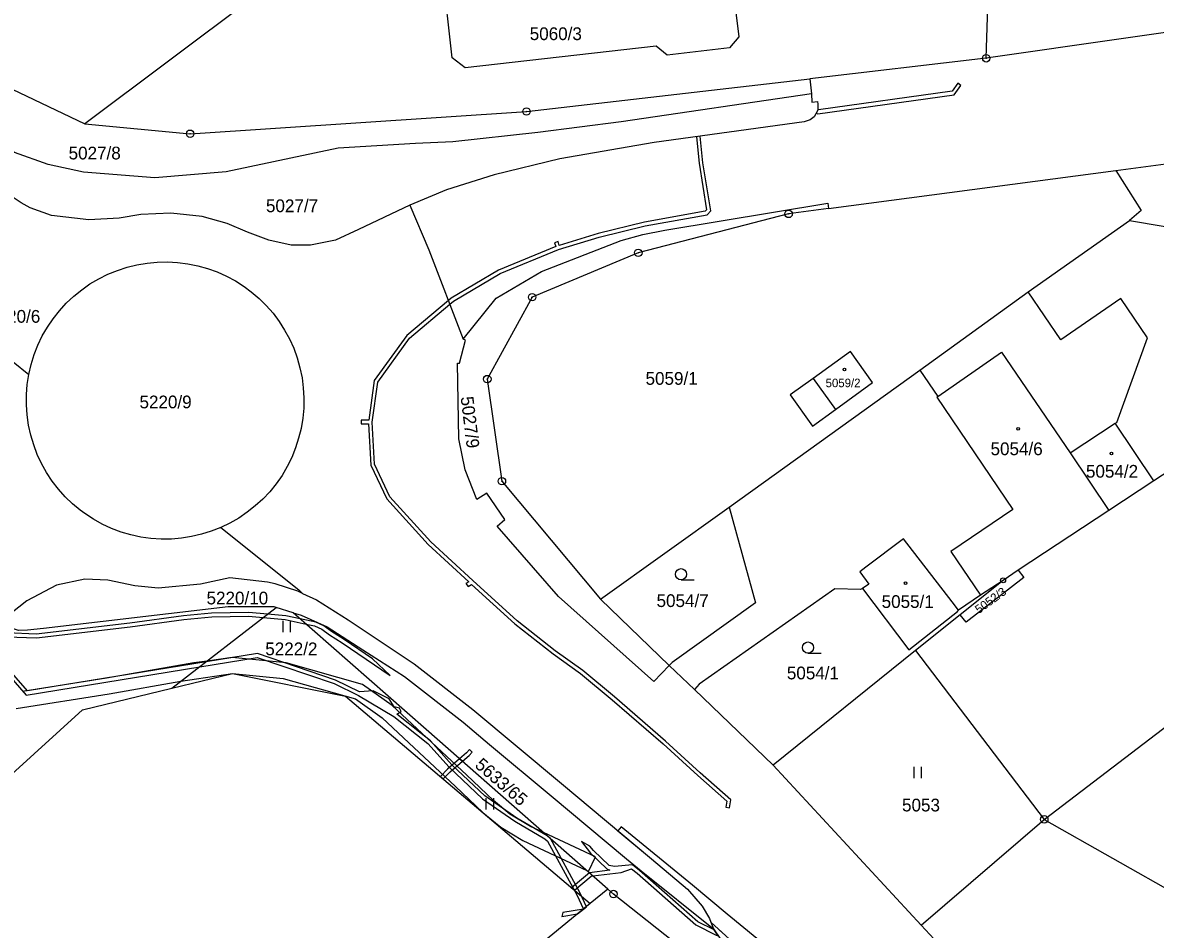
# Model space of a CAD drawing. Extents: x -644096 to -634268, y -1141430 to -1133463.
# Drawn here: x -637503.7 to -637352.7, y -1139459.5 to -1139338.5 of the extents above; entities that cross this region are included whole.
import ezdxf

# ---------------------------------------------------------------- set-up
doc = ezdxf.new("R2010")
doc.units = 0
for name, color, linetype in [('_CIVIL_CONSTRUCTION', 7, 'Continuous'), ('B_Hranice _3D', 7, 'Continuous'), ('M_Svah_Nasyp', 7, 'Continuous'), ('M_Svah_Zarez', 7, 'Continuous'), ('svrsek_osa_sjezdy', 7, 'Continuous'), ('svrsek_osa_terminal_VRT', 7, 'Continuous'), ('svrsek_osa_VRT', 7, 'Continuous'), ('terminal_VRT', 7, 'Continuous')]:
    doc.layers.add(name, color=color, linetype=linetype)

msp = doc.modelspace()

# ---------------------------------------------------------------- linework, layer by layer
at = {"layer": '_CIVIL_CONSTRUCTION'}
for centre, radius in [((-637375.25, -1139343.29), 0.5), ((-637375.25, -1139343.29), 0.0303), ((-637436.54, -1139350.39), 0.5), ((-637436.54, -1139350.39), 0.0303), ((-637481.39, -1139353.36), 0.5), ((-637481.39, -1139353.36), 0.0303), ((-637401.6, -1139364.05), 0.5), ((-637401.6, -1139364.05), 0.0303), ((-637421.64, -1139369.24), 0.5), ((-637421.64, -1139369.24), 0.0303), ((-637435.79, -1139375.16), 0.5), ((-637435.79, -1139375.16), 0.0303), ((-637441.77, -1139386.09), 0.5), ((-637441.77, -1139386.09), 0.0303), ((-637439.82, -1139399.71), 0.5), ((-637439.82, -1139399.71), 0.0303), ((-637373, -1139412.94), 0.335), ((-637373, -1139412.94), 0.0203), ((-637367.51, -1139444.83), 0.5), ((-637367.51, -1139444.83), 0.0303), ((-637424.94, -1139454.79), 0.5), ((-637424.94, -1139454.79), 0.0303)]:
    msp.add_circle(centre, radius, dxfattribs=at)
at = {"layer": 'B_Hranice _3D'}
for points in [[(-637379.04, -1139346.62), (-637379.79, -1139347.69), (-637397.62, -1139350.18), (-637397.69, -1139350.15), (-637397.69, -1139350.23), (-637397.91, -1139350.6), (-637397.7, -1139350.7), (-637379.51, -1139348.15), (-637378.64, -1139346.9)], [(-637413.87, -1139353.75), (-637413.51, -1139357.28), (-637412.52, -1139363.49), (-637412.71, -1139363.7), (-637420.83, -1139365.16), (-637426.99, -1139366.67), (-637432.18, -1139368.26), (-637432.33, -1139367.75), (-637432.81, -1139367.89), (-637432.65, -1139368.42), (-637440.26, -1139371.54), (-637446.59, -1139375.28), (-637446.96, -1139375.6), (-637452.48, -1139380.27), (-637456.85, -1139386.29), (-637457.57, -1139391.57), (-637458.59, -1139391.55), (-637458.59, -1139392.05), (-637457.59, -1139392.07), (-637457.3, -1139397.57), (-637455.18, -1139402.08), (-637449.65, -1139408.15), (-637444.25, -1139413.12), (-637444.61, -1139413.36), (-637444.33, -1139413.78), (-637443.87, -1139413.48), (-637438.1, -1139418.72), (-637433, -1139422.74), (-637429.35, -1139425.37), (-637425.14, -1139428.87), (-637418.34, -1139434.76), (-637413.71, -1139438.98), (-637409.83, -1139442.4), (-637409.98, -1139443.21), (-637409.48, -1139443.29), (-637409.29, -1139442.22), (-637413.37, -1139438.6), (-637418, -1139434.38), (-637424.82, -1139428.49), (-637429.05, -1139424.97), (-637432.7, -1139422.34), (-637437.78, -1139418.34), (-637443.68, -1139412.98), (-637449.29, -1139407.79), (-637454.76, -1139401.8), (-637456.8, -1139397.45), (-637457.1, -1139391.83), (-637456.37, -1139386.49), (-637452.12, -1139380.61), (-637446.77, -1139376.09), (-637446.29, -1139375.68), (-637440.04, -1139371.98), (-637432.26, -1139368.81), (-637426.85, -1139367.15), (-637420.73, -1139365.64), (-637412.45, -1139364.16), (-637411.98, -1139363.65), (-637413.01, -1139357.22), (-637413.38, -1139353.68)], [(-637507.07, -1139419.74), (-637507.63, -1139419.13), (-637508.04, -1139419.43), (-637507.33, -1139420.2), (-637505.85, -1139420.46), (-637501.88, -1139420.63), (-637489.37, -1139419.16), (-637482.21, -1139418.17), (-637478.51, -1139417.83), (-637473.59, -1139417.74), (-637471.65, -1139417.91), (-637468.7, -1139418.17), (-637465.94, -1139418.77), (-637466.71, -1139418.08), (-637468.62, -1139417.67), (-637471.06, -1139417.46), (-637473.57, -1139417.24), (-637478.53, -1139417.33), (-637482.27, -1139417.67), (-637489.43, -1139418.66), (-637501.9, -1139420.13), (-637505.79, -1139419.96)], [(-637466.71, -1139418.08), (-637465.94, -1139418.77), (-637464.81, -1139419.01), (-637463.81, -1139419.45), (-637462.8, -1139420.19), (-637461.14, -1139421.26), (-637454.71, -1139425.62), (-637457.06, -1139423.42), (-637460.86, -1139420.84), (-637462.52, -1139419.77), (-637463.55, -1139419.01), (-637464.65, -1139418.53)], [(-637445.47, -1139436.75), (-637445.09, -1139437.08), (-637444.2, -1139436.33), (-637443.78, -1139435.85), (-637444.15, -1139435.5), (-637444.56, -1139435.97)], [(-637448.02, -1139439.11), (-637447.64, -1139439.43), (-637446.74, -1139438.48), (-637445.09, -1139437.08), (-637445.47, -1139436.75), (-637447.08, -1139438.12)], [(-637429.21, -1139447.8), (-637427.99, -1139449.32), (-637425.82, -1139451.42), (-637425.44, -1139451.6), (-637428.15, -1139451.97), (-637427.68, -1139452.38), (-637423.92, -1139451.92), (-637422.53, -1139451.43), (-637421.78, -1139452.01), (-637413.96, -1139458.9), (-637411.24, -1139460.27), (-637411, -1139460.35), (-637411.53, -1139459.57), (-637413.68, -1139458.48), (-637421.46, -1139451.63), (-637422.39, -1139450.91), (-637424.79, -1139451.14), (-637425.52, -1139451), (-637427.61, -1139448.98), (-637428.08, -1139448.39)], [(-637430.52, -1139453.95), (-637430.14, -1139454.28), (-637427.91, -1139452.41), (-637427.68, -1139452.38), (-637428.15, -1139451.97)], [(-637428.95, -1139456.81), (-637431.69, -1139457.27), (-637431.85, -1139457.8), (-637429.72, -1139457.44)]]:
    msp.add_lwpolyline(points, close=True, dxfattribs=at)
for points in [[(-637523.27, -1139405.27), (-637503.25, -1139428.24), (-637480.11, -1139424.47), (-637472.45, -1139423.22), (-637462.2, -1139426.72), (-637458.92, -1139428.3), (-637454.24, -1139431.12), (-637449.7, -1139434.71), (-637446.86, -1139437.88), (-637442.41, -1139442.08), (-637438.11, -1139445.07), (-637434.09, -1139447.42), (-637433.74, -1139447.72), (-637429.81, -1139454.89), (-637428.95, -1139456.81), (-637428.55, -1139456.48), (-637429.37, -1139454.67), (-637433.35, -1139447.4), (-637433.79, -1139447.01), (-637437.85, -1139444.65), (-637442.09, -1139441.7), (-637446.5, -1139437.54), (-637449.36, -1139434.35), (-637450.58, -1139433.38), (-637453.82, -1139430.81), (-637453.23, -1139430.46), (-637453.47, -1139430), (-637454.2, -1139429.8), (-637454.86, -1139428.77), (-637456.99, -1139427.67), (-637458.82, -1139427.8), (-637462.02, -1139426.26), (-637472.4, -1139422.71), (-637503.06, -1139427.7), (-637522.74, -1139405.12)], [(-637504.58, -1139430.04), (-637492.2, -1139428.07), (-637482.61, -1139426.41), (-637480.56, -1139426.06), (-637475.73, -1139425.39), (-637468.97, -1139426.05), (-637459.34, -1139428.76), (-637455.77, -1139431.3), (-637452.22, -1139434.63), (-637446.01, -1139440.45), (-637442.36, -1139443.9), (-637439.98, -1139445.88), (-637437.02, -1139447.65), (-637428.51, -1139451.65), (-637428.26, -1139451.77), (-637427.36, -1139449.85), (-637434.26, -1139446.6), (-637436.02, -1139445.77), (-637438.76, -1139444.14), (-637440.96, -1139442.32), (-637444.55, -1139438.91), (-637450.51, -1139433.33), (-637454.43, -1139429.66), (-637458.4, -1139426.82), (-637468.57, -1139423.95), (-637475.77, -1139423.25), (-637479.13, -1139423.72), (-637480.88, -1139423.96), (-637492.54, -1139425.97), (-637503.76, -1139427.76)], [(-637395.72, -1139469.06), (-637409.8, -1139457.5), (-637414.4, -1139453.6), (-637423.94, -1139445.81), (-637424.37, -1139446.34), (-637419.88, -1139450.1), (-637415.07, -1139454.14), (-637413.14, -1139456.42), (-637412.15, -1139458.06), (-637411.97, -1139458.53), (-637411.49, -1139458.97), (-637410.32, -1139460.04)]]:
    msp.add_lwpolyline(points, dxfattribs=at)
at = {"layer": 'M_Svah_Nasyp'}
for p, q in [((-637398.33, -1139386), (-637395.35, -1139390.14)), ((-637364.06, -1139395.94), (-637358.06, -1139391.96))]:
    msp.add_line(p, q, dxfattribs=at)
msp.add_lwpolyline([(-637381.72, -1139388.39), (-637381.84, -1139388.48), (-637371.7, -1139403.47), (-637379.95, -1139409.07), (-637376.01, -1139414.91)], dxfattribs=at)
at = {"layer": 'M_Svah_Zarez'}
for centre in [(-637394.16, -1139384.81), (-637371, -1139392.73), (-637358.56, -1139396.01), (-637385.99, -1139413.32)]:
    msp.add_circle(centre, 0.175, dxfattribs=at)
at = {"layer": 'svrsek_osa_sjezdy'}
for p, q in [((-637415.94, -1139412.88), (-637414.19, -1139412.88)), ((-637469, -1139419.85), (-637469, -1139418.35)), ((-637468, -1139419.85), (-637468, -1139418.35)), ((-637399.01, -1139422.66), (-637397.26, -1139422.66)), ((-637384.86, -1139439.33), (-637384.86, -1139437.83)), ((-637383.86, -1139439.33), (-637383.86, -1139437.83)), ((-637441.9, -1139443.51), (-637441.9, -1139442.01)), ((-637440.9, -1139443.51), (-637440.9, -1139442.01))]:
    msp.add_line(p, q, dxfattribs=at)
for centre in [(-637415.94, -1139412.13), (-637399.01, -1139421.91)]:
    msp.add_circle(centre, 0.75, dxfattribs=at)
at = {"layer": 'svrsek_osa_terminal_VRT'}
msp.add_arc((-642050.26, -1145189.6), 8802.25, 41.413152, 75.317049, dxfattribs=at)
at = {"layer": 'terminal_VRT'}
for p, q in [((-637460.63, -1139325.94), (-637495.45, -1139352.05)), ((-637514.08, -1139343.15), (-637495.45, -1139352.05)), ((-637375.25, -1139343.29), (-637398.78, -1139346.02)), ((-637398.78, -1139346.02), (-637398.56, -1139348.02)), ((-637357.97, -1139358.25), (-637343.13, -1139356.28)), ((-637396.26, -1139363.34), (-637357.97, -1139358.25)), ((-637369.67, -1139374.46), (-637356.15, -1139364.94)), ((-637384.09, -1139384.92), (-637369.67, -1139374.46)), ((-637510.38, -1139379.47), (-637502.89, -1139385.46)), ((-637409.54, -1139403.17), (-637384.09, -1139384.92)), ((-637335.67, -1139388.26), (-637352.9, -1139399.65)), ((-637352.9, -1139399.65), (-637358.89, -1139403.61)), ((-637426.68, -1139415.46), (-637409.54, -1139403.17)), ((-637358.89, -1139403.61), (-637370.98, -1139411.6)), ((-637370.98, -1139411.6), (-637373, -1139412.94)), ((-637373, -1139412.94), (-637378.74, -1139417.52)), ((-637483.81, -1139427.34), (-637469.91, -1139416.57)), ((-637467.63, -1139417.28), (-637469.91, -1139416.57)), ((-637426.68, -1139415.46), (-637417.51, -1139424.29)), ((-637378.74, -1139417.52), (-637384.67, -1139422.3)), ((-637384.67, -1139422.3), (-637403.66, -1139437.62)), ((-637384.67, -1139422.3), (-637367.51, -1139444.83)), ((-637414.16, -1139427.51), (-637417.51, -1139424.29)), ((-637403.66, -1139437.62), (-637414.16, -1139427.51)), ((-637367.51, -1139444.83), (-637345.09, -1139427.71)), ((-637403.66, -1139437.62), (-637383.91, -1139458.94)), ((-637383.91, -1139458.94), (-637367.51, -1139444.83)), ((-637367.51, -1139444.83), (-637273.14, -1139498.39)), ((-637425.69, -1139454.13), (-637428.04, -1139456.06)), ((-637411.97, -1139458.53), (-637411.62, -1139459.44))]:
    msp.add_line(p, q, dxfattribs=at)
for points in [[(-637375.25, -1139343.29), (-637374.96, -1139333.67), (-637401.98, -1139301.67)], [(-637419.24, -1139341.67), (-637444.73, -1139344.57), (-637446.43, -1139343.25), (-637447.75, -1139331.64), (-637448.19, -1139327.27), (-637449.22, -1139318.48), (-637445.31, -1139316.23), (-637407.79, -1139304.14), (-637404.01, -1139315.67), (-637435.3, -1139325.8), (-637438.57, -1139326.17), (-637438.08, -1139330.53), (-637437.7, -1139333.93), (-637410.9, -1139330.84), (-637409.24, -1139332.15), (-637408.24, -1139340.43), (-637409.49, -1139341.91), (-637417.78, -1139342.87), (-637419.24, -1139341.67)], [(-637164.98, -1139313.61), (-637200.88, -1139319.36), (-637218.87, -1139322.48), (-637232.88, -1139320.93), (-637245.59, -1139319.65), (-637299.95, -1139325.12), (-637303.15, -1139333.12), (-637309.53, -1139334), (-637319.2, -1139335.34), (-637323.89, -1139335.99), (-637333.57, -1139337.33), (-637338.33, -1139337.99), (-637375.25, -1139343.29)], [(-637398.56, -1139348.02), (-637423.9, -1139351.76), (-637435.01, -1139353.21), (-637446.35, -1139354.42), (-637451.33, -1139354.65), (-637461.64, -1139355.27), (-637476.57, -1139358.44), (-637486.09, -1139359.22), (-637495.61, -1139358.46), (-637500.3, -1139357.48), (-637504.81, -1139355.88), (-637515.84, -1139349.06), (-637526.15, -1139340.81)], [(-637452.08, -1139362.88), (-637458.92, -1139366.15), (-637461.99, -1139367.57), (-637465.34, -1139368.24), (-637467.9, -1139368.2), (-637470.9, -1139367.55), (-637473.73, -1139366.48), (-637476.47, -1139365.33), (-637479.8, -1139364.41), (-637483.96, -1139363.93), (-637487.94, -1139364.13), (-637490.83, -1139364.6), (-637494.9, -1139364.84), (-637499.88, -1139364.25), (-637502.72, -1139363.25), (-637503.91, -1139362.59), (-637508.89, -1139359.27), (-637517.22, -1139353.1), (-637528.55, -1139344.8), (-637530.34, -1139343.33)], [(-637495.45, -1139352.05), (-637481.39, -1139353.36), (-637436.54, -1139350.39), (-637398.78, -1139346.02)], [(-637398.56, -1139348.02), (-637398.5, -1139349.15), (-637397.76, -1139349.04), (-637397.7, -1139349.42), (-637397.69, -1139350.23), (-637398.19, -1139351.09), (-637398.73, -1139351.51), (-637399.53, -1139351.77), (-637419.51, -1139354.53), (-637432.08, -1139356.7), (-637440.86, -1139358.83), (-637447.19, -1139360.85), (-637452.08, -1139362.88)], [(-637357.97, -1139358.25), (-637354.58, -1139363.59), (-637356.15, -1139364.94)], [(-637452.08, -1139362.88), (-637449.56, -1139368.86), (-637444.98, -1139380.75)], [(-637444.98, -1139380.75), (-637440.58, -1139375.3), (-637434.55, -1139371.74), (-637423.94, -1139367.62), (-637421.05, -1139366.79), (-637418.11, -1139366.22), (-637396.36, -1139362.6), (-637396.26, -1139363.34)], [(-637396.26, -1139363.34), (-637401.6, -1139364.05), (-637421.64, -1139369.24), (-637435.79, -1139375.16), (-637441.77, -1139386.09), (-637439.82, -1139399.71), (-637426.68, -1139415.46)], [(-637356.15, -1139364.94), (-637347.45, -1139366.41), (-637335.67, -1139388.26)], [(-637502.89, -1139385.46), (-637502.58, -1139384.14), (-637502.18, -1139382.83), (-637501.69, -1139381.57), (-637501.1, -1139380.34), (-637500.42, -1139379.16), (-637499.66, -1139378.04), (-637498.82, -1139376.97), (-637497.9, -1139375.96), (-637496.91, -1139375.03), (-637495.85, -1139374.17), (-637494.74, -1139373.4), (-637493.57, -1139372.7), (-637492.35, -1139372.1), (-637491.09, -1139371.58), (-637489.8, -1139371.16), (-637488.48, -1139370.83), (-637487.13, -1139370.61), (-637485.78, -1139370.48), (-637484.42, -1139370.45), (-637483.06, -1139370.53), (-637481.71, -1139370.7), (-637480.38, -1139370.97), (-637479.07, -1139371.33), (-637477.79, -1139371.8), (-637476.55, -1139372.35), (-637475.35, -1139373), (-637474.2, -1139373.73), (-637473.23, -1139374.45), (-637472.2, -1139375.33), (-637471.23, -1139376.29), (-637470.34, -1139377.31), (-637469.52, -1139378.4), (-637468.79, -1139379.55), (-637468.14, -1139380.74), (-637467.58, -1139381.98), (-637467.12, -1139383.26), (-637466.75, -1139384.57), (-637466.47, -1139385.9), (-637466.3, -1139387.25), (-637466.22, -1139388.61), (-637466.25, -1139389.97), (-637466.37, -1139391.32), (-637466.6, -1139392.67), (-637466.92, -1139393.99), (-637467.34, -1139395.28), (-637467.85, -1139396.54), (-637468.45, -1139397.76), (-637469.14, -1139398.93), (-637469.92, -1139400.05), (-637470.77, -1139401.11), (-637471.7, -1139402.1), (-637472.7, -1139403.02), (-637473.77, -1139403.86), (-637474.9, -1139404.63), (-637476.08, -1139405.31), (-637477.3, -1139405.9)], [(-637352.9, -1139399.65), (-637358.06, -1139391.96), (-637357.82, -1139391.88), (-637353.76, -1139380.58), (-637357.3, -1139375.35), (-637365.32, -1139380.85), (-637369.67, -1139374.46)], [(-637417.51, -1139424.29), (-637419.56, -1139426.43), (-637432.27, -1139415.08), (-637440.47, -1139405.69), (-637439.45, -1139404.82), (-637441.84, -1139401.3), (-637443.18, -1139402.15), (-637444.7, -1139398.19), (-637445.56, -1139394.05), (-637445.76, -1139383.97), (-637445.46, -1139383.96), (-637444.66, -1139380.89), (-637444.98, -1139380.75)], [(-637398.33, -1139386), (-637401.4, -1139388.18), (-637398.39, -1139392.37), (-637395.35, -1139390.14), (-637390.41, -1139386.56), (-637393.36, -1139382.42), (-637398.33, -1139386)], [(-637384.09, -1139384.92), (-637381.72, -1139388.39), (-637373.19, -1139382.51), (-637364.06, -1139395.94), (-637358.89, -1139403.61)], [(-637477.3, -1139405.9), (-637478.57, -1139406.4), (-637479.86, -1139406.8), (-637481.19, -1139407.11), (-637482.53, -1139407.32), (-637483.89, -1139407.43), (-637485.25, -1139407.44), (-637486.61, -1139407.35), (-637487.95, -1139407.17), (-637489.28, -1139406.88), (-637490.59, -1139406.5), (-637491.86, -1139406.02), (-637493.1, -1139405.45), (-637494.29, -1139404.78), (-637495.42, -1139404.04), (-637496.03, -1139403.59), (-637497.07, -1139402.72), (-637498.05, -1139401.78), (-637498.96, -1139400.77), (-637499.79, -1139399.69), (-637500.53, -1139398.55), (-637501.2, -1139397.36), (-637501.77, -1139396.13), (-637502.25, -1139394.86), (-637502.64, -1139393.55), (-637502.93, -1139392.23), (-637503.12, -1139390.88), (-637503.21, -1139389.52), (-637503.2, -1139388.16), (-637503.1, -1139386.8), (-637502.89, -1139385.46)], [(-637409.54, -1139403.17), (-637406.01, -1139415.96), (-637417.11, -1139423.92), (-637417.51, -1139424.29)], [(-637477.3, -1139405.9), (-637466.89, -1139414.22), (-637466.4, -1139414.68)], [(-637378.93, -1139416.93), (-637379.78, -1139415.82), (-637386.29, -1139407.38), (-637391.32, -1139411.2), (-637392.11, -1139411.8), (-637390.92, -1139413.44), (-637391.73, -1139414.03)], [(-637370.98, -1139411.6), (-637370.21, -1139412.56), (-637377.91, -1139418.52), (-637378.74, -1139417.52)], [(-637466.4, -1139414.68), (-637467.02, -1139414.39), (-637470.05, -1139413.42), (-637471.06, -1139413.18), (-637476.1, -1139412.6), (-637480.01, -1139413.46), (-637485.64, -1139414), (-637488.77, -1139413.69), (-637492.35, -1139412.91), (-637495.41, -1139412.79), (-637499.21, -1139413.6), (-637503.15, -1139415.66), (-637506.37, -1139418.2)], [(-637373, -1139412.94), (-637376.01, -1139414.91), (-637378.93, -1139416.93)], [(-637466.4, -1139414.68), (-637464.53, -1139415.55), (-637460.33, -1139418.2), (-637451.52, -1139424.06), (-637443.68, -1139430.18), (-637431.86, -1139440.06), (-637419.88, -1139450.1), (-637415.07, -1139454.14), (-637413.14, -1139456.42), (-637412.15, -1139458.06), (-637411.97, -1139458.53)], [(-637391.73, -1139414.03), (-637392, -1139414.16), (-637395.44, -1139414.08), (-637413.53, -1139426.77), (-637414.16, -1139427.51)], [(-637391.73, -1139414.03), (-637385.56, -1139422.19), (-637379.08, -1139417.1), (-637378.93, -1139416.93)], [(-637469.91, -1139416.57), (-637470.2, -1139416.48), (-637476.31, -1139416.47), (-637500.93, -1139419.36), (-637503.07, -1139419.6), (-637504.28, -1139419.64), (-637505.43, -1139419.21), (-637506.37, -1139418.2)], [(-637425.69, -1139454.13), (-637449.9, -1139432.86), (-637467.63, -1139417.28)], [(-637467.63, -1139417.28), (-637466.59, -1139417.6), (-637463.13, -1139419.13), (-637458.38, -1139422.19), (-637452.81, -1139425.77), (-637444.99, -1139431.87), (-637441.46, -1139434.83), (-637433.25, -1139441.67), (-637423.2, -1139450.09), (-637421.27, -1139451.71), (-637411.62, -1139459.44)], [(-637483.81, -1139427.34), (-637475.73, -1139425.39), (-637460.67, -1139428.38), (-637428.04, -1139456.06)], [(-637589.23, -1139526.65), (-637542.88, -1139473.14), (-637495.73, -1139430.22), (-637483.81, -1139427.34)], [(-637403.36, -1139471.95), (-637424.94, -1139454.79), (-637425.69, -1139454.13)], [(-637428.04, -1139456.06), (-637508.17, -1139521.88), (-637522.22, -1139533.42), (-637532.1, -1139553.4)], [(-637411.97, -1139458.53), (-637411.49, -1139458.97), (-637404.46, -1139465.4), (-637397.12, -1139470.79)], [(-637336.72, -1139501.59), (-637340.95, -1139498.07), (-637378.7, -1139464.57), (-637383.91, -1139458.94)], [(-637411.62, -1139459.44), (-637410.76, -1139460.69), (-637405.53, -1139465.52), (-637402.33, -1139469.09), (-637401.35, -1139471.39), (-637400.85, -1139472.31), (-637400.36, -1139473.62)]]:
    msp.add_lwpolyline(points, dxfattribs=at)

# ---------------------------------------------------------------- texts
at = {"layer": 'svrsek_osa_VRT'}
for s, height, p in [('5060/3', 1.7, (-637436.11, -1139340.86)), ('5027/8', 1.7, (-637497.59, -1139356.78)), ('5027/7', 1.7, (-637471.28, -1139363.82)), ('5220/6', 1.7, (-637508.32, -1139378.57)), ('5059/1', 1.7, (-637420.67, -1139386.85)), ('5059/2', 1.139, (-637396.66, -1139387.17)), ('5220/9', 1.7, (-637488.14, -1139389.99)), ('5054/6', 1.7, (-637374.67, -1139396.24)), ('5054/2', 1.7, (-637361.95, -1139399.24)), ('5220/10', 1.7, (-637479.2, -1139416.15)), ('5054/7', 1.7, (-637419.2, -1139416.5)), ('5055/1', 1.7, (-637389.19, -1139416.62)), ('5222/2', 1.7, (-637471.37, -1139422.93)), ('5054/1', 1.7, (-637401.83, -1139426.15)), ('5053', 1.7, (-637386.47, -1139443.77))]:
    msp.add_text(s, height=height, dxfattribs=at).set_placement(p)
for s, height, rotation, p in [('5027/9', 1.7, 277, (-637445.33, -1139388.5)), ('5052/3', 1.139, 36, (-637376.22, -1139417.44)), ('5633/65', 1.7, 319, (-637443.54, -1139437.77))]:
    msp.add_text(s, height=height, rotation=rotation, dxfattribs=at).set_placement(p)

doc.saveas('drawing.dxf')
